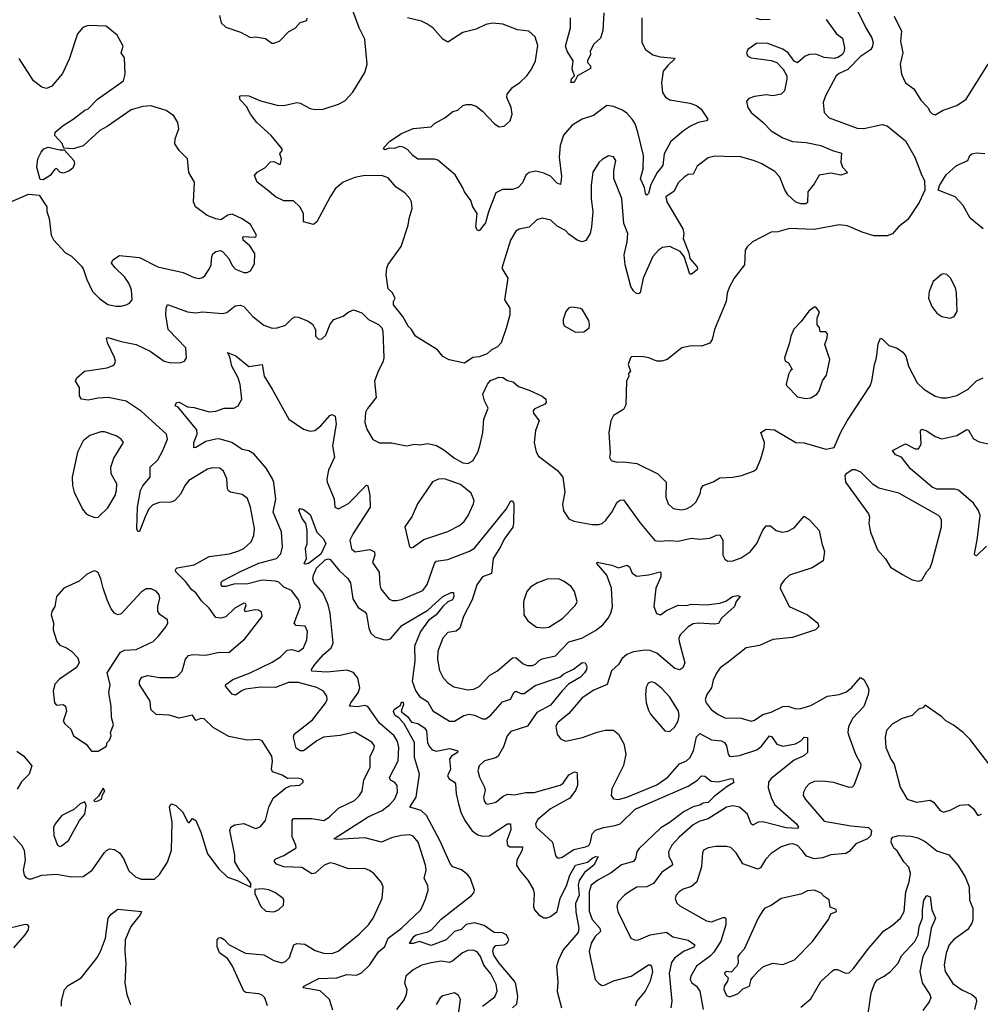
# Model space of a CAD drawing. Extents: x 1771496 to 1971148, y 471553 to 643630.
# Tile 272 of 656: x 1792382 to 1798177, y 628326 to 634264. Entities that reach past the tile are written whole.
import ezdxf

# ---------------------------------------------------------------- set-up
doc = ezdxf.new("R2010")
doc.units = 0

msp = doc.modelspace()

# ---------------------------------------------------------------- linework, layer by layer
at = {"layer": '0CON10XD'}
for points in [[(1796687.9, 633437.9), (1796575, 633440), (1796535, 633431.9), (1796469.1, 633380.9), (1796445, 633333.3), (1796415, 633330), (1796390, 633315), (1796355, 633280), (1796330, 633230), (1796280.4, 633195), (1796285.3, 633165), (1796382.8, 633002.8), (1796388.9, 632975), (1796385.5, 632944.5), (1796418.1, 632858.1), (1796423.9, 632823.9), (1796466.2, 632775), (1796472, 632765), (1796468.6, 632755), (1796435, 632728.6), (1796425, 632730), (1796391.1, 632835), (1796366.2, 632866.2), (1796305, 632895.6), (1796259.1, 632890.9), (1796236, 632875), (1796202.2, 632835), (1796143.1, 632705), (1796125, 632617.5), (1796115, 632610), (1796103.1, 632613.1), (1796085, 632628), (1796068.9, 632655), (1796034.2, 632785.8), (1796029.4, 632845), (1796046.7, 632925), (1796050, 632975), (1796026.2, 633035), (1796015.6, 633185), (1795966.9, 633306.9), (1795966.2, 633353.8), (1795978, 633415), (1795965, 633437.5), (1795935, 633443.3), (1795895, 633420), (1795875, 633402.5), (1795840, 633345), (1795830, 633265), (1795830, 633185), (1795839.1, 633105), (1795831.5, 633015), (1795824.4, 632975), (1795798.1, 632931.9), (1795775, 632924.6), (1795745, 632935.3), (1795695, 632970.5), (1795675, 632991.9), (1795625, 633018), (1795585.6, 633055.6), (1795535, 633067.5), (1795502.5, 633057.5), (1795455, 633013.1), (1795395, 633000), (1795375, 632989.2), (1795344, 632935), (1795291.3, 632765), (1795326.1, 632705), (1795307.2, 632575), (1795338.3, 632525), (1795338.4, 632485), (1795319.9, 632410.1), (1795286, 632315), (1795265, 632291.2), (1795227.7, 632272.3), (1795201.4, 632248.6), (1795155, 632231.2), (1795115, 632226.7), (1795065, 632193.3), (1794973, 632213), (1794935, 632233.8), (1794902.3, 632272.3), (1794770, 632355), (1794746.7, 632395), (1794726.7, 632415), (1794694.1, 632474.1), (1794637.5, 632545), (1794637.5, 632565), (1794647.5, 632585), (1794628.3, 632618.3), (1794605, 632640), (1794604, 632655), (1794593.8, 632725), (1794596.2, 632765), (1794605, 632786.9), (1794683, 632897), (1794726.2, 633025), (1794731.8, 633065), (1794750.8, 633125), (1794745.6, 633165), (1794735, 633186), (1794705, 633219.2), (1794652.5, 633255), (1794605, 633309.4), (1794565, 633323.8), (1794455, 633322.1), (1794405, 633312.2), (1794334.2, 633285), (1794286.2, 633243.8), (1794254.3, 633195), (1794175.5, 633044.5), (1794155, 633028), (1794093.8, 633045), (1794093.8, 633095), (1794072, 633135), (1794035, 633172.5), (1793975, 633171.9), (1793925, 633196), (1793875, 633238), (1793815, 633284.3), (1793798.8, 633325), (1793815, 633343.8), (1793860.3, 633369.7), (1793895, 633406), (1793915, 633408.8), (1793945, 633392.5), (1793956.4, 633393.6), (1793962.5, 633425), (1793952.5, 633455), (1793966.7, 633475), (1793966.7, 633485), (1793900, 633565), (1793813.6, 633643.6), (1793774.3, 633695), (1793749.8, 633739.8), (1793711.5, 633781.5), (1793708, 633802), (1793722.2, 633807.8), (1793765.4, 633805.4), (1793835.6, 633775.6), (1793935, 633748.6), (1793975, 633745.8), (1794055, 633764), (1794075, 633760), (1794135, 633728), (1794165, 633722), (1794213.9, 633723.9), (1794305, 633753.8), (1794343.3, 633775), (1794392.3, 633827.7), (1794463.6, 633946.4), (1794477.5, 633995), (1794465, 634147.5), (1794429.5, 634215), (1794382.3, 634345)], [(1793588.3, 634288.3), (1793597.5, 634245), (1793625, 634218.8), (1793715, 634188.8), (1793775, 634156.7), (1793805, 634160), (1793865, 634150), (1793903, 634123), (1793915, 634122.5)], [(1795905.7, 634305), (1795899.5, 634199.5), (1795886.9, 634153.1), (1795845, 634116.7), (1795823.3, 634075), (1795826.4, 634053.6), (1795806.7, 634015), (1795807.5, 634005), (1795825.9, 633985.9), (1795825, 633970), (1795747.5, 633925), (1795726.2, 633885), (1795707.5, 633885), (1795711.7, 633908.3), (1795730, 633925), (1795714.2, 633965), (1795721.2, 634015), (1795684.2, 634074.2), (1795675.3, 634105.3), (1795705.3, 634215), (1795704.6, 634274.6)], [(1797432.2, 634325), (1797485.5, 634215), (1797522.5, 634155), (1797530.8, 634125), (1797525, 634098.8), (1797515, 634083.1), (1797455, 634042.1), (1797376.9, 633963.1), (1797325, 633940), (1797306.9, 633925), (1797242.9, 633805), (1797230, 633765), (1797235.8, 633705), (1797265, 633671.4), (1797435, 633610.5), (1797475, 633608.5), (1797585, 633631.1), (1797615, 633623.3), (1797725, 633532.5), (1797782.2, 633435), (1797824.5, 633324.5), (1797841.2, 633295), (1797843.3, 633235), (1797808.7, 633161.3), (1797740, 633060), (1797683.8, 633015), (1797646.4, 632973.6), (1797615, 632960), (1797535, 632960), (1797465, 632982), (1797375, 633021.1), (1797326.4, 633026.4), (1797175, 632998.2), (1797025.5, 633004.5), (1796955.5, 632984.5), (1796915, 632982.5), (1796856.8, 632953.2), (1796801.9, 632925), (1796770.6, 632895), (1796759.4, 632875), (1796754.4, 632785.6), (1796691.4, 632705), (1796661.3, 632648.7), (1796649.2, 632615), (1796644.4, 632565), (1796574.3, 632395), (1796559.4, 632335), (1796545, 632313.1), (1796495, 632294.4), (1796432.6, 632297.4), (1796375.7, 632284.3), (1796287.5, 632215), (1796255, 632203.8), (1796225, 632204), (1796177.5, 632225), (1796145, 632231.2), (1796075, 632232.5), (1796067.5, 632225), (1796053.3, 632185), (1796067.5, 632145), (1796055, 632130), (1796056.7, 632115), (1796042, 632085), (1796038.3, 631941.7), (1796025, 631914), (1795965, 631878), (1795948.1, 631845), (1795936.9, 631775), (1795945, 631650), (1795941.2, 631625), (1795950, 631605), (1795985, 631596), (1796025, 631597.1), (1796105, 631587.1), (1796232, 631525), (1796281.4, 631475), (1796279.4, 631385), (1796293.9, 631343.9), (1796325, 631315.6), (1796375, 631307.3)], [(1797656.5, 634285), (1797701.9, 634195), (1797695.5, 634134.5), (1797708.8, 634065), (1797694.5, 633995.5), (1797700.6, 633935), (1797725, 633884), (1797775, 633848), (1797818.3, 633778.3), (1797861.2, 633735), (1797875, 633707.5), (1797886.4, 633696.4), (1797905, 633691.2)], [(1797905, 633691.2), (1797952.1, 633717.9), (1798035, 633747.5), (1798092.5, 633785), (1798221.1, 633988.9), (1798285, 634066), (1798335, 634088), (1798445, 634072.5), (1798475.6, 634094.4), (1798511.7, 634108.3), (1798630.8, 634225), (1798684.2, 634295)], [(1792965, 632535.7), (1792995, 632535.8), (1793025, 632544.2), (1793045.6, 632554.4), (1793061.4, 632575), (1793056.9, 632635), (1793041.1, 632675), (1793015, 632714.2), (1792957.4, 632767.4), (1792936.2, 632795), (1792943.3, 632815), (1792985, 632842), (1793105, 632830), (1793215, 632773.5), (1793369.5, 632739.5), (1793435, 632710), (1793465, 632704), (1793485, 632708.8), (1793499.7, 632720.3), (1793525, 632758.8), (1793537.5, 632785), (1793540.8, 632835), (1793547.7, 632852.3), (1793565, 632866.7), (1793593, 632873), (1793607.5, 632865), (1793644.3, 632824.3), (1793665, 632781.2), (1793685, 632759.2), (1793735, 632738.8), (1793755, 632740), (1793775, 632750), (1793799.3, 632790.7), (1793800, 632855), (1793770, 632900), (1793730, 632935), (1793728.3, 632951.7), (1793733.3, 632956.7), (1793797.3, 632952.7), (1793807.5, 632955), (1793811.2, 632965), (1793775, 633028), (1793725, 633063.8), (1793665, 633090.8), (1793637.5, 633085), (1793595, 633057.5), (1793565, 633062.8), (1793513.8, 633083.8), (1793442.2, 633135), (1793431.4, 633165), (1793437.1, 633285), (1793403, 633343), (1793393.8, 633425), (1793344, 633475), (1793319.2, 633515), (1793320, 633545), (1793342.5, 633605), (1793336.9, 633645), (1793312.9, 633685), (1793265, 633716.7), (1793174.3, 633744.3), (1793125, 633741.4), (1793055, 633721.4), (1792909.7, 633620.3), (1792865, 633596.7), (1792765.8, 633504.2), (1792705, 633485.7), (1792648.3, 633488.3), (1792638.3, 633518.3), (1792593.8, 633565), (1792596.7, 633585), (1792645, 633626.7), (1792705.8, 633664.2), (1792775, 633718.8), (1792795, 633726.2), (1792851.2, 633785), (1793008, 633895), (1793018.8, 633935), (1793013.9, 634033.9), (1792993.8, 634065), (1793006.7, 634105), (1792971.2, 634171.2), (1792904.2, 634224.2), (1792795, 634228), (1792762.8, 634217.2), (1792732.1, 634177.9), (1792680, 634025), (1792640.2, 633939.8), (1792577, 633863), (1792545, 633850), (1792515, 633856.2), (1792466.2, 633895), (1792379.8, 634029.8)], [(1793915, 634122.5), (1793950, 634135), (1794005, 634192.5), (1794045, 634212.5), (1794075, 634247.5), (1794115, 634260), (1794117, 634273)], [(1796017.8, 633717.8), (1795965, 633740.8), (1795925, 633745.6), (1795842.8, 633687.2), (1795775, 633663.3), (1795715, 633627.7), (1795663.1, 633566.9), (1795642, 633505), (1795637.2, 633435), (1795651.5, 633318.5), (1795645, 633270), (1795625, 633277.5), (1795585, 633319.4), (1795545, 633339.4), (1795495, 633351.1), (1795455, 633342.9), (1795435, 633326.2), (1795415, 633280), (1795388.6, 633251.4), (1795355, 633240), (1795295, 633240.6), (1795255, 633219.2), (1795210, 633105), (1795191.7, 633038.3), (1795155, 632990), (1795142.5, 632995), (1795133.8, 633015), (1795142.5, 633095), (1795115.6, 633135), (1795103.6, 633173.6), (1795065.6, 633225), (1795055, 633250), (1795008.9, 633328.9), (1794905, 633416.2), (1794885, 633423.8), (1794785, 633422.9), (1794754, 633445), (1794721.7, 633481.7), (1794695, 633496), (1794675, 633500), (1794642, 633488), (1794611.7, 633488.3), (1794585, 633478.8), (1794576.7, 633485), (1794580, 633495), (1794615, 633532), (1794685, 633577.5), (1794755, 633608.8), (1794865, 633618.8), (1794885, 633638), (1794947, 633673), (1794995, 633710), (1795025, 633717.5), (1795055, 633747.5), (1795077, 633753), (1795105, 633753.3), (1795135, 633743.3), (1795175, 633713.3), (1795246.7, 633635), (1795275, 633618), (1795305, 633622.9), (1795341.4, 633655), (1795352.9, 633695), (1795347.1, 633735), (1795320.8, 633795), (1795322.9, 633815), (1795354.7, 633855.3), (1795400, 633885), (1795442.5, 633925), (1795469.4, 633965), (1795493.7, 634016.3), (1795507.6, 634107.6), (1795490.9, 634160.9), (1795454.3, 634194.3), (1795385, 634201.9), (1795296.2, 634236.2), (1795235, 634242.2), (1795195, 634234.7), (1795135, 634206.9), (1795055, 634187.5), (1794965, 634128.8), (1794935, 634147.5), (1794875.5, 634215.5), (1794838.7, 634238.7), (1794805.5, 634255.5), (1794722.5, 634275)], [(1796134.4, 634275), (1796135.6, 634125.6), (1796157.5, 634085), (1796202.1, 634052.1), (1796245, 634040.6), (1796332.5, 634032.5), (1796333.3, 634025), (1796291.6, 633988.4), (1796264.1, 633954.1), (1796253.5, 633883.5), (1796260.7, 633825), (1796277.2, 633797.2), (1796305, 633780.4), (1796425, 633761.3), (1796465, 633747.3), (1796493.8, 633725), (1796533.3, 633665), (1796525, 633654.6), (1796475, 633643.3), (1796428.2, 633621.8), (1796385.9, 633594.1), (1796310.8, 633529.2), (1796270, 633455), (1796262.1, 633385), (1796226.9, 633343.1), (1796189.5, 633270.5), (1796175.5, 633215), (1796166.2, 633205), (1796158, 633215), (1796151.4, 633251.4), (1796128.1, 633305), (1796144, 633365), (1796146.1, 633445), (1796111.9, 633585), (1796095.2, 633635.2), (1796077.2, 633665), (1796045, 633699.3), (1796017.8, 633717.8)], [(1797248.1, 634265), (1797308.8, 634178.8), (1797345, 634152), (1797357.7, 634095), (1797356.1, 634075), (1797346.1, 634055), (1797317.9, 634035), (1797295, 634030), (1797235, 634037), (1797185, 634056), (1797145.7, 634054.3), (1797120, 634045), (1797074.3, 634004.3), (1797055, 634014), (1797017.1, 634065), (1796986.1, 634086.1), (1796895, 634120), (1796828.3, 634121.7), (1796775, 634083.3), (1796767.5, 634065), (1796774.4, 634045), (1796795, 634034.1), (1796915, 634017.2), (1796948.9, 634005), (1796987.3, 633965), (1797009.2, 633925), (1797010.5, 633905), (1796995.9, 633835), (1796975, 633815.5), (1796925, 633805.3), (1796885, 633810), (1796815, 633800), (1796780.9, 633789.1), (1796767, 633773), (1796774.5, 633735), (1796795.6, 633705), (1796865.9, 633645.9), (1796915, 633593.3), (1796985, 633551.1), (1797045, 633530), (1797126.6, 633523.4), (1797215, 633505.6), (1797285, 633474.4), (1797340, 633460), (1797336.1, 633403.9), (1797345.8, 633375), (1797373.3, 633345), (1797372.5, 633337.5), (1797335, 633325.6), (1797275, 633338.1), (1797205, 633326.7), (1797175, 633273.3), (1797136.2, 633225), (1797135, 633162.5), (1797125, 633153.8), (1797095, 633152.9), (1797065, 633164.2), (1797015, 633207.5), (1796997.1, 633237.1), (1796968.2, 633315), (1796937.9, 633347.9), (1796855, 633396.8), (1796815, 633412.9), (1796725, 633438.2), (1796687.9, 633437.9)], [(1796910, 634265), (1796855, 634262.9), (1796825, 634271.1)], [(1792525, 633297.5), (1792505, 633300), (1792486, 633375), (1792492.5, 633425), (1792512, 633465), (1792528.8, 633485), (1792554.5, 633495.5), (1792625, 633479.4), (1792650, 633480), (1792709.2, 633415), (1792714, 633395), (1792702.3, 633367.7), (1792679.7, 633350.3), (1792645, 633338.8), (1792624, 633344), (1792605, 633367.5), (1792595, 633363.3), (1792565.7, 633324.3), (1792535, 633303.3), (1792525, 633297.5)], [(1798195, 633002.9), (1798115, 633067.5), (1798073.8, 633143.8), (1798026.2, 633196.2), (1797923.3, 633235), (1797930, 633265), (1797971.1, 633328.9), (1798034.3, 633385.7), (1798100.8, 633415), (1798114.4, 633445), (1798125, 633454.2), (1798155, 633461.4), (1798205, 633457.5)], [(1792315, 633160), (1792435, 633212.5), (1792500, 633205), (1792546.4, 633136.4), (1792546.4, 633106.4), (1792561.2, 633065), (1792572.5, 632965), (1792585.9, 632935.9), (1792658.3, 632858.3), (1792695, 632838.8), (1792755, 632776.7), (1792767.9, 632757.9), (1792787.9, 632697.9), (1792821.9, 632625), (1792865, 632580.6), (1792915, 632545.6), (1792965, 632535.7)], [(1797995, 632463.3), (1798020, 632475), (1798036.4, 632503.6), (1798033.6, 632616.4), (1798027.3, 632647.3), (1797996.7, 632705), (1797975, 632726.7), (1797955, 632731.2), (1797942.7, 632727.3), (1797893.3, 632685), (1797868.8, 632625), (1797863.9, 632583.9), (1797884.1, 632534.1), (1797915, 632493.3), (1797945, 632473.3), (1797995, 632463.3)], [(1792345, 629340), (1792393.8, 629285), (1792408.7, 629255), (1792416.2, 629195), (1792404.3, 629135), (1792410, 629105), (1792420.3, 629090.3), (1792435, 629082), (1792452.9, 629082.9), (1792515.8, 629104.2), (1792605, 629110.8), (1792695, 629094.7), (1792765, 629096.4), (1792818.9, 629135), (1792895, 629242), (1792905.6, 629254.4), (1792925, 629262.9), (1792955, 629258.9), (1792985, 629240), (1793008.1, 629205), (1793041.1, 629131.1), (1793082, 629095), (1793115, 629080.6), (1793195, 629081.1), (1793225, 629109.2), (1793275, 629184), (1793299.1, 629255), (1793302.2, 629425), (1793286.7, 629515), (1793295, 629532.5), (1793305, 629533.3), (1793325, 629526), (1793365, 629487.1), (1793395, 629428.8), (1793405, 629420), (1793425, 629446.2), (1793445, 629433.8), (1793475.5, 629365), (1793515, 629233.3), (1793583, 629143), (1793635, 629093.8), (1793695, 629073.3), (1793777.5, 629032.5), (1793776.7, 629055), (1793755, 629087.5), (1793711.7, 629131.7), (1793680, 629185), (1793680.6, 629225), (1793650, 629375), (1793655.5, 629394.5), (1793681.1, 629408.9), (1793735, 629417.1), (1793805, 629387.1), (1793833.6, 629396.4), (1793865.4, 629434.6), (1793885.6, 629515), (1793911.1, 629568.9), (1793988.8, 629631.2), (1794015, 629643.3), (1794071.7, 629648.3), (1794092.5, 629665), (1794092.5, 629675), (1794083.6, 629683.6), (1794059.5, 629689.5), (1793997.7, 629687.7), (1793965, 629708.6), (1793907.3, 629727.3), (1793900.5, 629745), (1793908, 629795), (1793903.5, 629823.5), (1793845, 629915.8), (1793825, 629922.9), (1793755, 629918.9), (1793645, 629940.7), (1793549.4, 629995), (1793495, 630048.6), (1793475, 630050.6), (1793445, 630038.6), (1793425, 630070.5), (1793345, 630052.7), (1793285, 630070), (1793205, 630074.5), (1793173.1, 630105), (1793169.1, 630155), (1793159.6, 630169.6), (1793105.6, 630255), (1793104.6, 630275.4), (1793120.2, 630299.8), (1793155, 630309.6), (1793225, 630297.5), (1793315, 630297.1), (1793335, 630305.7), (1793363.1, 630335), (1793382.2, 630407.8), (1793401.1, 630428.9), (1793425, 630436.5), (1793505, 630431.4), (1793585, 630448.9), (1793645, 630447.5), (1793739.7, 630530.3), (1793844.1, 630665), (1793841.1, 630691.1), (1793822.8, 630702.8), (1793802.5, 630705), (1793742.7, 630692.7), (1793739.1, 630705), (1793747.8, 630735), (1793744.2, 630744.2), (1793735.4, 630745.4), (1793680, 630715), (1793625, 630663.6), (1793595, 630654.5), (1793565, 630658.6), (1793525.5, 630715), (1793479.9, 630759.9), (1793445, 630806.7), (1793420, 630825), (1793382.1, 630875), (1793323.9, 630935), (1793321.9, 630948.1), (1793331.5, 630958.5), (1793435, 630976.8), (1793525, 631026.1), (1793647.7, 631042.3), (1793705, 631060), (1793734.7, 631075.3), (1793778.6, 631115), (1793795, 631152.5), (1793798.5, 631195), (1793774, 631324), (1793756.2, 631376.2), (1793725, 631400), (1793655, 631414.4), (1793642.7, 631422.7), (1793635.6, 631435.6), (1793632.2, 631495), (1793611.7, 631541.7), (1793588.9, 631558.9), (1793545, 631561.1), (1793515, 631552.7), (1793403.3, 631485), (1793378.9, 631455), (1793354.3, 631405), (1793317, 631363), (1793295, 631354.5), (1793225, 631352.7), (1793185, 631337.5), (1793162.3, 631315), (1793138.8, 631265), (1793105, 631176.7), (1793095, 631177.5), (1793090, 631195), (1793093.3, 631325), (1793110.2, 631425), (1793125, 631452.1), (1793168.8, 631505), (1793169.2, 631565), (1793215, 631609.5), (1793246.2, 631665), (1793273.3, 631735), (1793268.9, 631765), (1793115, 631903.1), (1793025, 631962.9), (1792915.4, 631984.6), (1792855, 631982.2), (1792795, 631968.9), (1792755.7, 631975.7), (1792742.5, 631995), (1792743.8, 632045), (1792720, 632085), (1792726.2, 632105), (1792772.5, 632145), (1792910, 632165), (1792945, 632178), (1792954.2, 632185.8), (1792960, 632205), (1792953.8, 632226.2), (1792912.2, 632315), (1792906.7, 632343.3), (1792915, 632348), (1792995, 632322.7), (1793085.4, 632305.4), (1793168.8, 632265), (1793254.2, 632204.2), (1793295, 632194), (1793353.6, 632196.4), (1793375.9, 632204.1), (1793388.8, 632225), (1793384.2, 632285), (1793277.1, 632395), (1793263.8, 632485), (1793265.4, 632525), (1793275, 632547.1), (1793395, 632502.7), (1793445, 632495.4), (1793485, 632502.1), (1793605, 632491.8), (1793632.1, 632497.9), (1793682.1, 632537.9), (1793715, 632543.1), (1793735, 632534.3), (1793789.4, 632475), (1793855, 632421.9), (1793905, 632404.4), (1793935, 632405.6), (1793985, 632421.4), (1794028.8, 632465), (1794045, 632471.4), (1794065, 632470), (1794123.3, 632445), (1794147.9, 632427.9), (1794166.7, 632395), (1794166.7, 632355), (1794185, 632336.7), (1794205, 632340), (1794228.8, 632361.2), (1794255, 632427.5), (1794276.7, 632455), (1794333, 632477), (1794367.7, 632502.3), (1794395, 632513.8), (1794446.6, 632496.6), (1794486.7, 632455), (1794546.7, 632425), (1794566.7, 632405), (1794573.8, 632385), (1794579.4, 632225), (1794575.7, 632205), (1794542, 632138), (1794523.1, 632085), (1794531.9, 631985), (1794480.2, 631919.8), (1794468.1, 631895), (1794464.4, 631835), (1794475.6, 631795), (1794513, 631733), (1794552.1, 631712.1), (1794625, 631713.1), (1794715, 631694.4), (1794765, 631704.2), (1794795, 631701.1), (1794845, 631707.8), (1794896.5, 631696.5), (1794940.9, 631670.9), (1795005, 631619.2), (1795055, 631592.5), (1795085, 631588), (1795115.5, 631604.5), (1795145, 631656.7), (1795157.5, 631695), (1795175.5, 631775), (1795181.4, 631855), (1795208, 631922), (1795185.7, 631965), (1795176.2, 632005), (1795204.1, 632065.9), (1795221.7, 632088.3), (1795275, 632108), (1795295.8, 632105.8), (1795325, 632088.8), (1795359.5, 632079.5), (1795392.1, 632052.1), (1795455, 632030.8), (1795534.2, 631994.2), (1795556.2, 631975), (1795558.8, 631955), (1795550, 631945), (1795486.7, 631915), (1795478.8, 631905), (1795481.7, 631891.7), (1795516.2, 631845), (1795494.4, 631785.6), (1795485.8, 631715), (1795497.7, 631657.7), (1795512.1, 631632.1), (1795627.5, 631545), (1795658.1, 631505), (1795671.4, 631415), (1795657.3, 631342.7), (1795662.7, 631302.7), (1795695, 631253.8), (1795725, 631240), (1795835, 631220), (1795875, 631218.8), (1795896.7, 631225), (1795918, 631245), (1795955, 631294), (1795986.5, 631353.5), (1796005, 631365.8), (1796025, 631368.8), (1796122.7, 631232.7), (1796213.8, 631123.8), (1796235, 631118.5), (1796305, 631123.6), (1796355, 631119.2), (1796435, 631137.1), (1796485, 631131.4), (1796545, 631138.1), (1796585, 631155.6), (1796605, 631158), (1796624.3, 631125), (1796624.3, 631034.3), (1796635, 631010), (1796655, 630998), (1796685, 631000.8), (1796735, 631018.1), (1796789.2, 631055), (1796828.6, 631105), (1796865, 631185.8), (1796885, 631212.5), (1796911.7, 631211.7), (1796945, 631184), (1796984.2, 631174.2), (1797015, 631178.8), (1797055, 631200), (1797115, 631270), (1797145, 631250), (1797204.3, 631184.3), (1797220.6, 631105), (1797237.7, 631057.7), (1797229.5, 631000.5), (1797162.5, 630957.5), (1797026.4, 630915), (1796994.7, 630885), (1796974.7, 630855), (1796969.1, 630835), (1797023.3, 630725), (1797135.5, 630675.5), (1797196.7, 630625), (1797203.3, 630605), (1797182.5, 630585), (1797045, 630537.5), (1796925, 630526.1), (1796845, 630489.5), (1796765, 630475.6), (1796658, 630392), (1796607.5, 630355), (1796585, 630324), (1796565, 630281.2), (1796554.5, 630235.5), (1796527.1, 630195), (1796517.5, 630165), (1796523.4, 630143.4), (1796552.5, 630105), (1796595, 630073.3), (1796635, 630053.6), (1796735, 630052.5), (1796795, 630033.1), (1796815, 630040), (1796865.9, 630074.1), (1796915, 630088.2), (1796985, 630122.1), (1797015, 630123.6), (1797065, 630107.3), (1797095, 630109.1), (1797155, 630127.3), (1797255, 630184.5), (1797325, 630193.6), (1797365, 630208.9), (1797400, 630235), (1797455, 630296.2), (1797473.8, 630285), (1797497.5, 630245), (1797504.2, 630224.2), (1797500.6, 630195), (1797475, 630122.5), (1797408.3, 630051.7), (1797381.9, 630001.9), (1797378.5, 629965), (1797383.5, 629945), (1797423.8, 629835), (1797455.4, 629774.6), (1797454.5, 629755), (1797414.4, 629645.6), (1797405, 629636), (1797385, 629634.4), (1797293.4, 629663.4), (1797222.4, 629672.4), (1797175, 629668.9), (1797144.6, 629655.4), (1797125.4, 629634.6), (1797110, 629605), (1797109.4, 629585), (1797122.2, 629562.2), (1797235, 629430.9), (1797395, 629402.9), (1797501.7, 629391.7), (1797520.6, 629375), (1797516.7, 629345), (1797496.2, 629323.8), (1797425.3, 629294.7), (1797385, 629247.1), (1797365, 629235.6), (1797275, 629226.8), (1797225, 629210.4), (1797175, 629203.8), (1797129.3, 629219.3), (1797102.8, 629252.8), (1797073.6, 629283.6), (1797046.5, 629293.5), (1797025, 629292.7), (1796975, 629276.5), (1796915.7, 629235), (1796881.5, 629198.5), (1796850.2, 629149.8), (1796835, 629141.1), (1796743.5, 629173.5), (1796705, 629240), (1796672.1, 629272.1), (1796645, 629278.1), (1796581.7, 629278.3), (1796535, 629270), (1796506.7, 629255), (1796500.5, 629239.5), (1796494.4, 629155), (1796466.4, 629065), (1796435, 629036.5), (1796385, 629019.6), (1796361.4, 629005), (1796341.4, 628985), (1796337.1, 628965), (1796346.8, 628936.8), (1796365, 628920.8), (1796525, 628828.9), (1796555, 628823.6), (1796625, 628849.4), (1796635, 628850), (1796642.9, 628842.9), (1796641.6, 628805), (1796612.4, 628707.6), (1796570.3, 628639.7), (1796548.8, 628618.8), (1796464.8, 628555.3), (1796431.2, 628495), (1796427.5, 628475), (1796436.9, 628455), (1796465.5, 628435), (1796485, 628406), (1796505.3, 628295.3)], [(1795735, 632380), (1795785, 632382), (1795816.7, 632405), (1795820, 632425), (1795815, 632450), (1795777.5, 632515), (1795765, 632522.5), (1795715, 632531.2), (1795695, 632526.7), (1795676.1, 632503.9), (1795661.2, 632455), (1795660, 632435), (1795667.5, 632417.5), (1795735, 632380)], [(1797125, 631979.2), (1797155, 631984.2), (1797191.4, 632005), (1797204.4, 632025), (1797224.4, 632085.6), (1797249.5, 632120.5), (1797268.8, 632215), (1797238.8, 632305), (1797253.8, 632345), (1797255, 632370), (1797245, 632382.5), (1797211.7, 632381.7), (1797207, 632407), (1797193, 632423), (1797192.5, 632465), (1797207, 632503), (1797185, 632530), (1797175, 632530), (1797143.6, 632506.4), (1797096.4, 632443.6), (1797051.7, 632398.3), (1797033.3, 632355), (1797026.7, 632315), (1796996.7, 632225), (1797000, 632205), (1797020, 632195), (1797042.5, 632155), (1797031.7, 632148.3), (1797020, 632125), (1797006.7, 632066.7), (1797010, 632055), (1797075, 631990), (1797125, 631979.2)], [(1796375, 631307.3), (1796405, 631314.5), (1796435, 631330), (1796461.8, 631355), (1796486.4, 631405), (1796493, 631437), (1796505.6, 631454.4), (1796565, 631476.2), (1796605, 631500.8), (1796685, 631504.3), (1796735.6, 631514.4), (1796809.1, 631540.9), (1796827, 631553), (1796854, 631615), (1796873.9, 631686.1), (1796874.2, 631715), (1796854, 631775), (1796886.1, 631793.9), (1796935, 631790.8), (1797065, 631714.3), (1797115, 631712.5), (1797245, 631674), (1797295, 631683.3), (1797335, 631776.2), (1797374.7, 631845.3), (1797512.2, 632055), (1797523.3, 632085), (1797538.6, 632185), (1797550, 632225), (1797560.9, 632309.1), (1797575, 632342.5), (1797587.7, 632337.7), (1797625, 632299.2), (1797675, 632283.5), (1797709.3, 632259.3), (1797728.5, 632235), (1797744.5, 632175), (1797795.7, 632075), (1797835.5, 632035.5), (1797905, 631994.2), (1797944.3, 631984.3), (1797974.3, 631984.3), (1798035, 631998.1), (1798104, 632035), (1798155, 632085.7), (1798195, 632104.2)], [(1793876.3, 628316.3), (1793860.9, 628365), (1793845, 628381.8), (1793825, 628389.3), (1793747, 628397), (1793734.5, 628404.5), (1793665, 628560), (1793635, 628601.5), (1793587.3, 628637.3), (1793572.9, 628675), (1793573.1, 628715), (1793583.4, 628726.6), (1793595, 628729.2), (1793615, 628717.5), (1793645.8, 628685), (1793745, 628635.6), (1793855, 628625.5), (1793915, 628590), (1793964.3, 628575.7), (1793985.5, 628584.5), (1794010.7, 628609.3), (1794036.2, 628685), (1794055, 628692.9), (1794101.7, 628688.3), (1794165, 628650.8), (1794214.5, 628634.5), (1794265, 628632.3), (1794303.6, 628646.4), (1794430.1, 628749.9), (1794485.6, 628805), (1794515.6, 628845), (1794569.4, 628965), (1794575.7, 629035), (1794565, 629060), (1794518, 629115), (1794493.2, 629133.2), (1794465, 629144.2), (1794365, 629143.5), (1794283.9, 629173.9), (1794255, 629178.8), (1794218.6, 629165), (1794165, 629117.8), (1794145, 629113.3), (1794085, 629150.8), (1793975, 629154.7), (1793931.7, 629171.7), (1793920, 629185), (1793918.6, 629195), (1793926.9, 629203.1), (1793975, 629224.6), (1794049.2, 629270.8), (1794049.1, 629285), (1794026, 629336), (1794025.3, 629395.3), (1794025.4, 629434.6), (1794035, 629446.7), (1794145, 629446.9), (1794216.2, 629435), (1794250, 629455), (1794305, 629509.6), (1794401.4, 629555), (1794431.9, 629585), (1794448.1, 629611.9), (1794459.2, 629680.8), (1794496.4, 629755), (1794496.5, 629823.5), (1794519.2, 629865), (1794522.5, 629885), (1794506.1, 629906.1), (1794405, 629966.9), (1794315, 629947.9), (1794215, 629937.8), (1794175, 629915.3), (1794095, 629855.4), (1794075, 629855.5), (1794051.1, 629871.1), (1794034.5, 629935), (1794038.5, 629955), (1794149, 630041), (1794227.9, 630142.1), (1794236.2, 630165), (1794234.5, 630185), (1794214.5, 630215), (1794175, 630237.6), (1794065, 630266.2), (1794003.6, 630266.4), (1793925, 630237.5), (1793835, 630238.9), (1793743.9, 630226.1), (1793725, 630219.4), (1793685, 630190), (1793665, 630196.2), (1793623.3, 630245), (1793626.7, 630255), (1793668, 630285), (1793772.9, 630325), (1793905, 630389.1), (1793955, 630422.3), (1793995, 630462.5), (1794025, 630465.5), (1794065, 630454.3), (1794095, 630475.8), (1794114.5, 630525), (1794119.1, 630575), (1794105, 630606.7), (1794050.9, 630610.9), (1794037.1, 630625), (1794076.9, 630725), (1794063.9, 630765), (1794036.2, 630803.8), (1794022.6, 630822.6), (1793975, 630842.2), (1793945, 630871.1), (1793925, 630877.8), (1793845, 630884), (1793757.9, 630862.1), (1793675, 630859.8), (1793625.4, 630845.4), (1793606.6, 630846.6), (1793597.5, 630855), (1793598.1, 630871.9), (1793605, 630880.8), (1793713.7, 630936.3), (1793825, 630987.4), (1793930.6, 631015), (1793957.3, 631042.7), (1793967.5, 631085), (1793961.3, 631175), (1793911.6, 631295), (1793928.5, 631371.5), (1793915, 631473.3), (1793907.2, 631495), (1793869.7, 631559.7), (1793795.2, 631645.2), (1793765, 631663.8), (1793725, 631671.1), (1793661.2, 631715), (1793585, 631735.6), (1793565, 631734.4), (1793505, 631720.5), (1793445, 631684.2), (1793432.3, 631682.3), (1793432.7, 631715), (1793453.5, 631765), (1793451.1, 631791.1), (1793338.3, 631928.3), (1793320, 631935), (1793328.8, 631955), (1793345, 631956.7), (1793395, 631929.6), (1793435, 631924.6), (1793525, 631899.5), (1793565, 631902.9), (1793615, 631920.9), (1793675, 631921.5), (1793700, 631935), (1793721.8, 631975), (1793712.7, 632065), (1793700.9, 632105), (1793663.1, 632175), (1793650.3, 632230.3), (1793635, 632257.5), (1793687.2, 632237.2), (1793765, 632172.5), (1793845.6, 632185.6), (1793857.5, 632115), (1793905.8, 632035), (1794005, 631855.6), (1794095, 631793.8), (1794135, 631782.5), (1794163.7, 631786.3), (1794199.4, 631815), (1794252.3, 631877.7), (1794265, 631883.1), (1794285, 631874), (1794291.5, 631825), (1794268.5, 631695), (1794282.2, 631625), (1794245, 631548), (1794234.6, 631495), (1794237.5, 631475), (1794278.6, 631375), (1794284.1, 631324.1), (1794305, 631314.3), (1794365, 631346.9), (1794475, 631457.5), (1794482.5, 631452.5), (1794494.3, 631395), (1794495.6, 631325), (1794393.1, 631165), (1794374.1, 631125), (1794383, 631073), (1794405.5, 631055.5), (1794495, 631069.6), (1794521.9, 631055), (1794524.5, 631035), (1794511.1, 630991.1), (1794551.8, 630931.8), (1794553.9, 630855), (1794560.8, 630830.8), (1794610.2, 630770.2), (1794631.7, 630761.7), (1794655, 630761.1), (1794685, 630766.5), (1794815, 630822.5), (1794841.2, 630858.8), (1794884.8, 630985.2), (1794895, 630998.5), (1794965, 631007.7), (1795095, 631058.9), (1795125, 631077.1), (1795316.9, 631313.1), (1795345, 631362.5), (1795355, 631362.5), (1795363.3, 631345), (1795362, 631225), (1795356.6, 631203.4), (1795305, 631132), (1795283.5, 631085), (1795239.1, 631015), (1795229.2, 630925), (1795175, 630904.3), (1795140, 630855), (1795111.8, 630765), (1795060, 630665), (1795038.1, 630595), (1795015, 630576.5), (1794965, 630568.1), (1794935.4, 630534.6), (1794904, 630456), (1794902.1, 630405), (1794915, 630338.8), (1794936.9, 630295), (1794964.3, 630265), (1795000.9, 630240.9), (1795085, 630222.5), (1795122.6, 630227.4), (1795155, 630242.9), (1795217.9, 630312.1), (1795265, 630337.3), (1795355, 630415.5), (1795375, 630417.5), (1795419.6, 630379.6), (1795445, 630368.5), (1795475, 630369.6), (1795493.1, 630376.9), (1795515, 630399.6), (1795535, 630410.4), (1795615, 630427.5), (1795695, 630512.3), (1795774.2, 630535), (1795855, 630581.3), (1795899.5, 630615), (1795931.5, 630655), (1795948.5, 630685), (1795957.6, 630722.4), (1795952, 630835), (1795923.4, 630915), (1795862.9, 630985), (1795865, 630992.5), (1795954.7, 630974.7), (1795995, 630957.5), (1796047.5, 630975), (1796060, 630965), (1796076.6, 630926.6), (1796105, 630908.1), (1796175, 630915.5), (1796245, 630933.3), (1796250, 630930), (1796249.4, 630905), (1796220, 630835), (1796207.5, 630725), (1796223, 630683), (1796247.5, 630675), (1796285, 630701.9), (1796355, 630732.6), (1796405, 630732.2), (1796435, 630738.5), (1796525.4, 630734.6), (1796605, 630744.5), (1796642.3, 630757.7), (1796682.5, 630785), (1796715, 630792.5), (1796727.5, 630785), (1796704.1, 630755.9), (1796694, 630725), (1796616, 630655), (1796597.6, 630622.4), (1796575, 630617.8), (1796475, 630624.5), (1796445, 630620.4), (1796415, 630602.7), (1796366.7, 630555), (1796359.2, 630535), (1796360, 630515), (1796395.5, 630385.5), (1796382.5, 630355), (1796365, 630343.1), (1796335, 630352.2), (1796225, 630443.5), (1796185, 630459.3), (1796155, 630462.5), (1796085, 630451.1), (1796045, 630435.2), (1796015, 630409), (1795994.3, 630375.7), (1795952.2, 630337.8)], [(1798215, 631088.9), (1798155, 631031.2), (1798145, 631032.5), (1798142.7, 631042.7), (1798157.8, 631125), (1798176.9, 631275), (1798165.7, 631305), (1798135, 631348.1), (1798045, 631427.5), (1798022.8, 631432.8), (1797915, 631432.3), (1797885.8, 631445), (1797755.7, 631555.7), (1797702.5, 631625), (1797665, 631639.2), (1797647.5, 631665), (1797725, 631705.8), (1797785, 631676.7), (1797805, 631676.7), (1797821.2, 631705), (1797816.2, 631785), (1797825, 631793.8), (1797855, 631784.4), (1797905, 631750), (1797945, 631735.7), (1798035, 631756.9), (1798095, 631792.5), (1798105, 631788.8), (1798135, 631736), (1798169.1, 631719.1), (1798245, 631703.1)], [(1792835, 631261.2), (1792855, 631263.8), (1792915, 631321.2), (1792957.8, 631395), (1792966.7, 631425), (1792967.5, 631465), (1792934.4, 631525), (1792933.1, 631565), (1792951.1, 631618.9), (1793008.8, 631715), (1792993.8, 631735), (1792965, 631754.2), (1792895, 631779.2), (1792871.7, 631778.3), (1792805, 631755.8), (1792765, 631723.3), (1792730.8, 631655), (1792698.6, 631505), (1792700.8, 631455), (1792710.8, 631415), (1792761.7, 631311.7), (1792783.3, 631285), (1792803, 631273), (1792835, 631261.2)], [(1797805, 630878.8), (1797825, 630883.3), (1797853.9, 630936.1), (1797875, 630957.5), (1797886.8, 630993.2), (1797941.9, 631205), (1797942.5, 631245), (1797935, 631263.3), (1797923.8, 631275), (1797685, 631409.4), (1797565, 631438.6), (1797530.7, 631460.7), (1797455.5, 631535.5), (1797425, 631550), (1797405, 631548.8), (1797365, 631522.5), (1797360, 631515), (1797363.8, 631475), (1797502, 631285), (1797509.2, 631265), (1797503.8, 631225), (1797514.3, 631174.3), (1797557.7, 631067.7), (1797605, 631012.5), (1797635, 630963.3), (1797708.6, 630918.6), (1797765, 630886.2), (1797805, 630878.8)], [(1794745, 631078.8), (1794755, 631083.8), (1794821.2, 631128.8), (1794965, 631177.8), (1795035, 631213.3), (1795063, 631237), (1795088.6, 631275), (1795120.6, 631345), (1795122.9, 631365), (1795105, 631408), (1795041.1, 631461.1), (1794945, 631494.5), (1794907.8, 631492.2), (1794873.3, 631476.7), (1794781.9, 631345), (1794749.3, 631270.7), (1794705.8, 631205), (1794734, 631085), (1794745, 631078.8)], [(1794105, 630980), (1794097.5, 630985), (1794112.9, 631015), (1794105.8, 631074.2), (1794115.9, 631104.1), (1794117.5, 631185), (1794107.5, 631225), (1794085.8, 631255), (1794066.7, 631305), (1794074.1, 631315.9), (1794095, 631310), (1794135, 631280), (1794174.1, 631174.1), (1794212.5, 631135), (1794228.9, 631105), (1794199.8, 631040.2), (1794125, 630984.6), (1794105, 630980)], [(1794270.9, 628290.9), (1794250.6, 628355), (1794195, 628407.5), (1794093.3, 628425), (1794096.2, 628435), (1794187.7, 628482.3), (1794294.8, 628485.3), (1794355, 628505.6), (1794415, 628502.2), (1794445, 628515.5), (1794493.8, 628565), (1794547.7, 628642.3), (1794584.5, 628675), (1794605.8, 628724.2), (1794686.2, 628785), (1794801.9, 628895), (1794830.3, 628959.7), (1794845.5, 629015.5), (1794843.4, 629043.4), (1794822.2, 629085), (1794833.8, 629135), (1794831.2, 629165), (1794786.4, 629305), (1794755, 629340.6), (1794735, 629347.8), (1794683.7, 629343.7), (1794625, 629329.2), (1794565, 629303.8), (1794465, 629330.7), (1794295, 629320.6), (1794276.7, 629325), (1794485, 629457.2), (1794568.1, 629495), (1794615, 629531.5), (1794644.5, 629565), (1794661.2, 629605), (1794659.6, 629645), (1794645, 629664.5), (1794618.3, 629678.3), (1794613.7, 629693.7), (1794666, 629794), (1794670, 629875), (1794661.5, 629911.5), (1794641.2, 629945), (1794551.9, 630021.9), (1794481.7, 630121.7), (1794465, 630128.4), (1794420.4, 630120.4), (1794372.5, 630125), (1794380, 630145), (1794423.5, 630205), (1794433.2, 630235), (1794422.8, 630292.8), (1794395, 630326.9), (1794355, 630340.4), (1794235, 630329.1), (1794143.8, 630335), (1794143.1, 630345), (1794163.1, 630375), (1794215, 630435.3), (1794261.2, 630475), (1794272.5, 630505), (1794254.6, 630684.6), (1794242.3, 630735), (1794213.9, 630805), (1794158.9, 630868.9), (1794151.1, 630891.1), (1794154.3, 630915), (1794173.7, 630956.3), (1794225, 631006.2), (1794245, 631013.5), (1794255, 631008.9), (1794311, 630941), (1794362.5, 630895), (1794377.6, 630867.6), (1794391.7, 630771.7), (1794425, 630719.4), (1794465, 630692.5), (1794475, 630678.6), (1794488.7, 630595), (1794501.2, 630565), (1794525, 630543.1), (1794575, 630525.5), (1794596.6, 630523.4), (1794619.8, 630530.2), (1794688.5, 630611.5), (1794845, 630703.5), (1794935, 630786.4), (1794985, 630810), (1794999.2, 630809.2), (1795001.1, 630785), (1794992.9, 630765), (1794965, 630753.6), (1794934, 630726), (1794894.7, 630675), (1794849.3, 630640.7), (1794799.5, 630575), (1794764, 630485), (1794765.3, 630394.7), (1794750.4, 630275), (1794769.4, 630219.4), (1794795, 630182.5), (1794842.8, 630152.8), (1794875, 630095.5), (1794975, 630034.3), (1795005, 630032.9), (1795061.3, 630068.7), (1795094, 630076), (1795125, 630070.3), (1795175, 630047.5), (1795195, 630048.5), (1795225, 630070), (1795295, 630149.5), (1795343.8, 630166.2), (1795365, 630208), (1795374.5, 630215.5), (1795405, 630201.5), (1795425, 630200.9), (1795491.3, 630248.7), (1795640.2, 630299.7), (1795665, 630319.1), (1795723.4, 630346.6), (1795775, 630388), (1795792.5, 630385), (1795803.3, 630365), (1795802, 630345), (1795788.9, 630325), (1795765, 630300), (1795692.4, 630257.6), (1795655, 630217.3), (1795585, 630131), (1795502.4, 630085), (1795446.2, 630003.8), (1795345, 629970.8), (1795323.2, 629945), (1795300.6, 629879.4), (1795267.7, 629822.3), (1795255, 629812.8), (1795186.2, 629793.8), (1795153.3, 629765), (1795146.4, 629735), (1795156.2, 629695), (1795186.9, 629635), (1795189.6, 629615), (1795180.6, 629575), (1795185, 629552.5), (1795195, 629536.2), (1795205, 629532.5), (1795255, 629545.6), (1795298.5, 629581.5), (1795325, 629593.6), (1795365, 629590.4), (1795435, 629603.4), (1795485, 629603.2), (1795643.1, 629646.9), (1795659.9, 629660.1), (1795695, 629710), (1795728.3, 629728.3), (1795742.5, 629725), (1795746.1, 629716.1), (1795747.5, 629645), (1795735.7, 629615), (1795701.1, 629568.9), (1795585, 629505.3), (1795508.9, 629441.1), (1795493.3, 629415), (1795496.9, 629395), (1795597.1, 629305), (1795615, 629223.3), (1795625, 629210), (1795635, 629207.5), (1795655, 629214.4), (1795725, 629260.2), (1795796.2, 629275), (1795815, 629284.6), (1795825.6, 629304.4), (1795836.2, 629353.8), (1795855, 629375.8), (1795905, 629393.2), (1795975, 629404.1), (1796005, 629414.7), (1796095, 629503.9), (1796415, 629642.3), (1796471.1, 629678.9), (1796495, 629704.2), (1796515, 629701.9), (1796552.6, 629672.6), (1796595, 629668.5), (1796675, 629688.5), (1796687.1, 629685), (1796688, 629662), (1796649.5, 629640.5), (1796571, 629579), (1796535, 629543.1), (1796505, 629539.6), (1796485, 629526.5), (1796445, 629516.6), (1796390.4, 629489.6), (1796300.4, 629419.6), (1796249.3, 629390.7), (1796118.2, 629265), (1796104.5, 629245), (1796097.3, 629205), (1796085, 629187.5), (1796011.8, 629168.2), (1795951.2, 629118.8), (1795869.5, 629075), (1795829.1, 629045), (1795817, 629005), (1795818.4, 628888.4), (1795835, 628838.1), (1795881.6, 628785), (1795886.8, 628765), (1795853.8, 628735), (1795828.8, 628695), (1795818.5, 628645), (1795826.7, 628595), (1795854, 628475), (1795875, 628451.2), (1795895, 628440), (1795915, 628443.1), (1795965, 628467.5), (1796070, 628495), (1796175, 628564.5), (1796185, 628564.3), (1796194.3, 628555), (1796199.1, 628525), (1796184.6, 628465), (1796154.7, 628405.3), (1796104.5, 628345), (1796094.5, 628315)], [(1792855, 629852.5), (1792907, 629883), (1792910, 629905), (1792925, 629920), (1792933.3, 629945), (1792931.2, 629965), (1792948.8, 630011.2), (1792935.8, 630055.8), (1792933.3, 630125), (1792920, 630205), (1792927.5, 630255), (1792910, 630325), (1792990.4, 630449.6), (1793015, 630461.4), (1793085, 630466.5), (1793187.1, 630515), (1793218.6, 630545), (1793266, 630605), (1793275.9, 630625.9), (1793273.8, 630645), (1793227, 630677), (1793216, 630695), (1793215.7, 630725), (1793228.6, 630775), (1793224, 630795), (1793205, 630818), (1793175, 630832.5), (1793145, 630832.5), (1793115, 630812), (1792995, 630680.6), (1792975, 630675.6), (1792955, 630684.3), (1792935, 630712), (1792910.9, 630765), (1792885.5, 630835), (1792872.5, 630892.5), (1792855, 630930), (1792835, 630940), (1792825, 630938.8), (1792785, 630918), (1792742, 630878), (1792648, 630835), (1792604, 630785), (1792594.1, 630725.9), (1792576, 630695), (1792572.5, 630675), (1792585.8, 630625.8), (1792584, 630585), (1792606.2, 630515), (1792625, 630492), (1792665, 630476.9), (1792695.4, 630455.4), (1792733.8, 630415), (1792740.8, 630385), (1792725, 630357.5), (1792622.4, 630287.6), (1792595, 630256.2), (1792584.4, 630215), (1792593.3, 630143.3), (1792605, 630130.8), (1792645, 630134), (1792658.8, 630125), (1792665.7, 630095), (1792644.3, 630034.3), (1792655, 630016.7), (1792691.2, 629985), (1792706.7, 629945), (1792784.2, 629894.2), (1792815, 629853.3), (1792855, 629852.5)], [(1795545, 630595.7), (1795575, 630600), (1795657.1, 630652.9), (1795735, 630733.8), (1795746, 630755), (1795730, 630815), (1795708, 630845), (1795666.6, 630876.6), (1795635, 630892), (1795565, 630890), (1795505, 630867.5), (1795465, 630844), (1795440.8, 630815), (1795421.9, 630755), (1795424, 630675), (1795447.9, 630637.9), (1795500.3, 630600.3), (1795545, 630595.7)], [(1795952.2, 630337.8), (1795925.3, 630254.7), (1795845, 630220.4), (1795775, 630175.4), (1795695, 630080.6), (1795628, 630025), (1795617.3, 630002.7), (1795624.5, 629954.5), (1795645, 629926.2), (1795675, 629912.9), (1795776.7, 629935), (1795865, 629968.1), (1795915, 629978.9), (1795965, 629979.2), (1795995.5, 629955.5), (1796027.4, 629897.4), (1796039.5, 629835), (1796025, 629766), (1795954.4, 629625), (1795950, 629585), (1795965, 629566.2), (1795995, 629561.9), (1796045, 629575.4), (1796225, 629650.3), (1796292.1, 629695), (1796363.3, 629776.7), (1796405, 629794.5), (1796425, 629812.2), (1796447.9, 629855), (1796465, 629939.2), (1796485, 629958.8), (1796555, 629920.8), (1796615, 629914.6), (1796634.4, 629905), (1796646.7, 629885), (1796655.5, 629835), (1796663.3, 629823.3), (1796675, 629820.8), (1796725, 629826.7), (1796829.4, 629860.6), (1796856.1, 629883.9), (1796905, 629945.6), (1796920.2, 629940.2), (1796948.6, 629895), (1796985, 629883.2), (1797062.2, 629897.8), (1797094.3, 629915), (1797115, 629937.1), (1797135, 629936), (1797135.5, 629844.5), (1797112, 629825), (1797055, 629797.7), (1796915, 629688.1), (1796900, 629665), (1796898, 629632), (1796915, 629572.5), (1796935, 629530.5), (1797067.9, 629415), (1797079.5, 629395), (1797075, 629386), (1797005, 629389.8), (1796865, 629427), (1796836.3, 629423.7), (1796805, 629405.6), (1796795, 629414.2), (1796771.9, 629471.9), (1796725, 629515.4), (1796685, 629524), (1796645.7, 629515), (1796536.1, 629443.9), (1796485, 629429.7), (1796445, 629408.7), (1796360.4, 629335), (1796315.5, 629285), (1796296.7, 629245), (1796297.4, 629217.4), (1796316.7, 629185), (1796320, 629165), (1796255, 629122.1), (1796204.7, 629055.3), (1796165.6, 629035.6), (1796105, 629032.5), (1796065, 629009.4), (1796033, 628987), (1795992, 628945), (1795984.3, 628915.7), (1795990.6, 628885), (1796068.8, 628725), (1796095, 628712.9), (1796115, 628715.7), (1796185, 628745.5), (1796285, 628760.9), (1796322.6, 628732.6), (1796415, 628713.5), (1796455.6, 628685), (1796448.8, 628671.2), (1796386.2, 628645), (1796331.6, 628605), (1796315, 628577.5), (1796300.6, 628515), (1796315.4, 628345.4), (1796309.2, 628305)], [(1796305, 629972), (1796335, 629998.8), (1796354.2, 630035), (1796360.8, 630065), (1796355.7, 630095), (1796305, 630178.6), (1796255, 630230), (1796215, 630262), (1796195, 630270), (1796182.3, 630267.7), (1796171.2, 630258.8), (1796161.7, 630238.3), (1796157.3, 630192.7), (1796161.4, 630145), (1796175, 630100), (1796187.5, 630075), (1796275, 629976.2), (1796305, 629972)], [(1795354.6, 628305), (1795381.6, 628328.4), (1795387.1, 628372.9), (1795375, 628447.1), (1795367.6, 628465), (1795274.2, 628574.2), (1795243.4, 628623.4), (1795236.4, 628645), (1795239.5, 628665), (1795255, 628681.3), (1795305, 628684.8), (1795323.8, 628695), (1795332.1, 628715), (1795319.2, 628745), (1795295, 628758.1), (1795245, 628760), (1795185, 628802.4), (1795125, 628816.8), (1795075, 628807.2), (1795045, 628776.8), (1795005.5, 628764.5), (1794955, 628715.9), (1794865, 628680.4), (1794795, 628705.3), (1794755, 628692.1), (1794733, 628693), (1794760.9, 628735), (1794774.6, 628745.4), (1794845, 628763.9), (1794865.6, 628775), (1794925, 628840.3), (1795107.9, 628982.1), (1795121.6, 628998.4), (1795126, 629015), (1795101, 629085), (1795086.1, 629106.1), (1795047.5, 629137.5), (1794995.8, 629155), (1794981.2, 629171.2), (1794916.4, 629315), (1794835.8, 629465.8), (1794804, 629495), (1794736, 629515), (1794774.6, 629575), (1794794.4, 629715), (1794763.1, 629815), (1794763.1, 629905), (1794701.7, 630018.3), (1794672.4, 630052.4), (1794645, 630069.4), (1794637.1, 630092.9), (1794642, 630105), (1794678.9, 630131.1), (1794685, 630147.5), (1794695, 630148.8), (1794697.8, 630135), (1794683.8, 630095), (1794687.7, 630087.7), (1794722.5, 630062.5), (1794745, 630026.7), (1794785, 630020.6), (1794825, 629993.1), (1794837.1, 629975), (1794843.1, 629903.1), (1794856.1, 629876.1), (1794871.1, 629861.1), (1794895, 629851.9), (1794975, 629868.9), (1795025.6, 629855.6), (1795024, 629845), (1794988, 629822), (1794975.5, 629805), (1794980.6, 629745), (1794962.9, 629705), (1794973.3, 629685), (1795005, 629666.7), (1795011.2, 629655), (1795015.5, 629594.5), (1795028.9, 629535), (1795042.8, 629485), (1795066.6, 629435), (1795111.5, 629371.5), (1795145, 629348.8), (1795175, 629339.2), (1795215, 629342.8), (1795325, 629414.2), (1795343.9, 629413.9), (1795345, 629377.5), (1795321.1, 629315), (1795325, 629286.7), (1795340, 629275), (1795416.2, 629275), (1795414.4, 629255), (1795381.2, 629195), (1795380, 629165), (1795396.4, 629135), (1795447.9, 629075), (1795480.4, 629020.4), (1795485.9, 628995), (1795482.2, 628915), (1795488.5, 628895), (1795513.5, 628865), (1795545, 628848.5), (1795565, 628847.7), (1795585, 628855.4), (1795624.4, 628885.6), (1795641.8, 628965), (1795682.8, 629047.2), (1795701.2, 629105), (1795735, 629165.6), (1795807.6, 629182.4), (1795835, 629207.4), (1795856.6, 629216.6), (1795872.5, 629215), (1795845.6, 629165), (1795788.5, 629121.5), (1795756.4, 629073.6), (1795751.7, 629045), (1795756.7, 628985), (1795734.8, 628935), (1795736.7, 628883.3), (1795756.1, 628786.1), (1795751.4, 628758.6), (1795661.1, 628655), (1795632.1, 628595), (1795620.3, 628555), (1795627.7, 628462.2), (1795624, 628404), (1795650.4, 628305)], [(1798235, 629768.8), (1798115, 629923.8), (1798074, 629965), (1798015, 630010), (1797970, 630035), (1797945, 630060), (1797845, 630130), (1797830, 630115), (1797805, 630106.2), (1797765, 630068), (1797705, 630050), (1797644.4, 630015.6), (1797612.1, 629977.9), (1797603, 629937), (1797607.1, 629875), (1797637.5, 629805), (1797658, 629775), (1797693.8, 629635), (1797735, 629562.5), (1797792.5, 629545), (1797875, 629557.5), (1797895, 629544.4), (1797935, 629495.8), (1797955.7, 629484.3), (1797995, 629496), (1798052.6, 629527.4), (1798105, 629531.2), (1798135.5, 629505.5), (1798162.5, 629465), (1798185, 629473.8)], [(1792365, 629852.9), (1792405.6, 629825.6), (1792456.2, 629765), (1792438.8, 629715), (1792392.4, 629667.6), (1792366.2, 629623.8)], [(1792835, 629550), (1792855, 629552.5), (1792877.5, 629565), (1792880, 629585), (1792896.4, 629613.6), (1792885, 629630), (1792858.3, 629581.7), (1792830, 629555), (1792835, 629550)], [(1792625, 629277.5), (1792635, 629282.5), (1792676.7, 629315), (1792743.3, 629435), (1792775, 629472.5), (1792783.8, 629525), (1792775, 629547.5), (1792747.5, 629535), (1792708.3, 629501.7), (1792637.5, 629465), (1792596.4, 629413.6), (1792587, 629393), (1792587.5, 629345), (1792610, 629285), (1792625, 629277.5)], [(1797505.3, 628664.7), (1797595, 628768.6), (1797645, 628800.8), (1797694.6, 628845.4), (1797718.5, 628885), (1797728.2, 629005), (1797748.1, 629065), (1797755.9, 629115), (1797745, 629152.9), (1797715.6, 629185), (1797675, 629252), (1797655, 629268.8), (1797639.2, 629305), (1797641.4, 629325), (1797649.2, 629335), (1797685, 629344.5), (1797760.2, 629340.2), (1797800.6, 629330.6), (1797845, 629307.8), (1797915, 629251.1), (1797987.8, 629227.8), (1798040.8, 629165), (1798085.8, 629095), (1798109.2, 629035), (1798112.2, 628955), (1798131.5, 628905), (1798131.1, 628835), (1798125.4, 628814.6), (1798102.1, 628777.9), (1798017.5, 628717.5), (1797989.5, 628685), (1797970.5, 628635), (1797958.2, 628565), (1797964.3, 628525), (1798012.2, 628452.2), (1798065, 628414.3), (1798126.2, 628385), (1798150, 628365), (1798154, 628345), (1798142, 628295)], [(1793915, 628884.2), (1793943.3, 628895), (1793973.3, 628925), (1793976.4, 628953.6), (1793971.2, 628965), (1793925, 628997.5), (1793885, 629015.6), (1793845, 629022.5), (1793801.7, 629018.3), (1793801.2, 628995), (1793837, 628917), (1793868, 628888), (1793915, 628884.2)], [(1796665, 628370.6), (1796715, 628390), (1796745, 628420), (1796784, 628435), (1796794.4, 628475), (1796805, 628490), (1796834, 628525), (1796870, 628555), (1796925, 628574), (1796985, 628567.1), (1797055.4, 628594.6), (1797165.5, 628704.5), (1797262.1, 628837.9), (1797275, 628872.5), (1797308.8, 628885), (1797307.3, 628897.3), (1797271.2, 628911.2), (1797265, 628956.7), (1797235, 628976.2), (1797216.8, 628996.8), (1797177.5, 629015), (1797135, 629010), (1797095, 628990.8), (1796975, 628964), (1796915, 628922.5), (1796876.7, 628905), (1796865, 628891.2), (1796837.1, 628845), (1796751.9, 628658.1), (1796725, 628629.2), (1796714.5, 628615), (1796715.8, 628575), (1796706.4, 628553.6), (1796675, 628520), (1796645, 628524.2), (1796634.4, 628515), (1796636, 628505), (1796655.8, 628485), (1796651.4, 628465), (1796632.2, 628435), (1796630, 628415), (1796645, 628378.8), (1796665, 628370.6)], [(1797492, 628215), (1797518.3, 628395), (1797539.4, 628450.6), (1797555, 628473.3), (1797597.1, 628495), (1797635, 628524.5), (1797681.5, 628575), (1797701.9, 628618.1), (1797782.2, 628705), (1797802.2, 628745), (1797807.7, 628795), (1797828.4, 628845), (1797828.1, 628895), (1797836.9, 628955), (1797855, 628982.9), (1797875.3, 628975.3), (1797883.8, 628895), (1797906.2, 628845), (1797880.5, 628785), (1797862.7, 628675), (1797830, 628615), (1797812.9, 628525), (1797826.1, 628456.1), (1797871.8, 628385), (1797877.8, 628365), (1797868.4, 628341.6), (1797830.6, 628289.4)], [(1792635.5, 628315), (1792635.6, 628345), (1792653.6, 628415), (1792675, 628438.8), (1792753.6, 628486.4), (1792845, 628601.5), (1792869.4, 628645), (1792900, 628725), (1792916.5, 628845), (1792935, 628870), (1792975, 628900), (1793116.7, 628885), (1793110, 628865), (1793052.9, 628795), (1793019.1, 628715), (1793016.5, 628645), (1793023.5, 628575), (1793016.5, 628455), (1793028.5, 628385), (1793051.5, 628325)], [(1792315, 628785.7), (1792415, 628810), (1792428.3, 628808.3), (1792436.2, 628795), (1792433.3, 628775), (1792413.8, 628745), (1792345, 628666.7)], [(1795174.3, 628315.7), (1795249.4, 628370.6), (1795262.5, 628405), (1795256.1, 628445), (1795225, 628510), (1795182.8, 628562.8), (1795162.9, 628615), (1795141.9, 628641.9), (1795115, 628652.5), (1795085, 628651.5), (1795053.3, 628636.7), (1794995, 628587.8), (1794975, 628578.2), (1794925, 628586.1), (1794865, 628576.6), (1794808.6, 628561.4), (1794755.3, 628534.7), (1794712.2, 628495), (1794704.4, 628455), (1794716.9, 628415), (1794714.4, 628385), (1794701.1, 628355), (1794655, 628294.3)], [(1797095, 628309.4), (1797155, 628359.2), (1797215.9, 628464.1), (1797285, 628528.5), (1797295, 628535.5), (1797315, 628536.9), (1797364.3, 628514.3), (1797385, 628516), (1797410.2, 628539.8), (1797505.3, 628664.7)], [(1795024.7, 628235), (1795041.4, 628355), (1795030, 628380), (1795004.4, 628394.4), (1794935, 628378.1), (1794918, 628365), (1794895.4, 628324.6)]]:
    msp.add_lwpolyline(points, dxfattribs=at)

doc.saveas('drawing.dxf')
